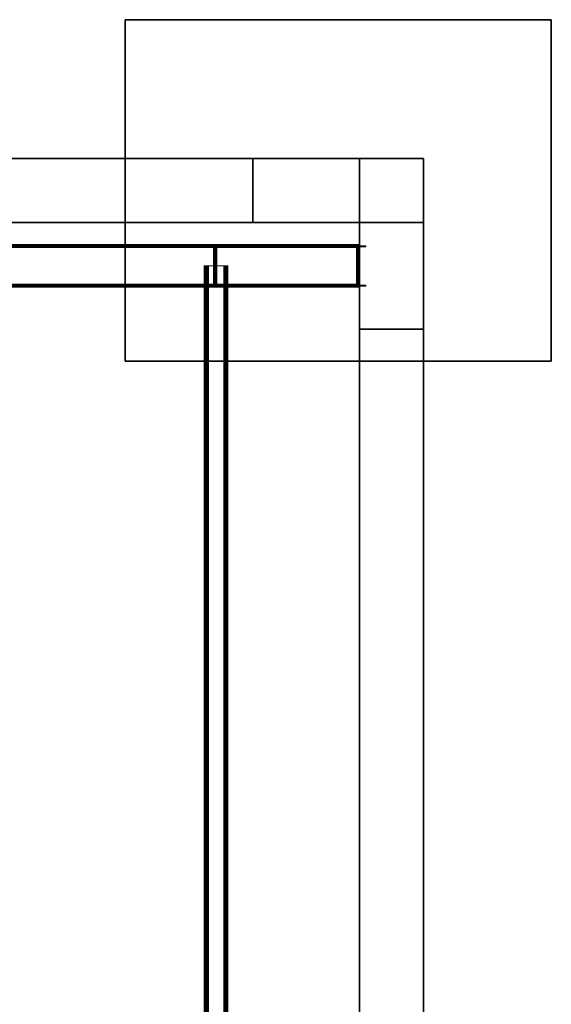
# Model space of a CAD drawing. Extents: x -0.3 to 41.3, y 0 to 17.8.
# Tile 625 of 625: x 40 to 41.3, y 15.4 to 17.7. Entities that reach past the tile are written whole.
import ezdxf

# ---------------------------------------------------------------- set-up
doc = ezdxf.new("R2010")
doc.units = 0
doc.header["$MEASUREMENT"] = 0
for name, color, linetype in [('P2', 7, 'Continuous'), ('S2', 7, 'Continuous'), ('V101', 7, 'Continuous'), ('V139', 7, 'Continuous'), ('V202', 7, 'Continuous'), ('V242', 7, 'Continuous'), ('V301', 7, 'Continuous'), ('V313', 7, 'Continuous')]:
    doc.layers.add(name, color=color, linetype=linetype)
doc.layers.add('PILAR_METALICO', color=22, linetype='Continuous', lineweight=0)
doc.layers.add('VIGA_METALICA', color=106, linetype='Continuous', lineweight=0)

msp = doc.modelspace()

# ---------------------------------------------------------------- linework, layer by layer
at = {"layer": 'P2', "color": 12, "true_color": 0xbd0000}
for points, invisible_edges in [([(40.58178, 17.23691, 195.60001), (40.98178, 17.23691, 195.60001), (40.98178, 17.38691, 195.60001)], 12), ([(40.58178, 17.23691, 195.60001), (40.98178, 17.23691, 195.60001), (40.98178, 17.38691, 195.60001)], 12), ([(40.58178, 17.23691, 195.60001), (40.98178, 17.38691, 195.60001), (40.58178, 17.38691, 195.60001)], 9), ([(40.58178, 17.23691, 195.60001), (40.98178, 17.38691, 195.60001), (40.58178, 17.38691, 195.60001)], 9), ([(40.58178, 17.23691, 196.60001), (40.98178, 17.23691, 196.60001), (40.98178, 17.38691, 196.60001)], 12), ([(40.58178, 17.23691, 195.60001), (40.98178, 17.23691, 195.60001), (40.98178, 17.38691, 195.60001)], 12), ([(40.58178, 17.23691, 196.60001), (40.98178, 17.38691, 196.60001), (40.58178, 17.38691, 196.60001)], 9), ([(40.58178, 17.23691, 195.60001), (40.98178, 17.38691, 195.60001), (40.58178, 17.38691, 195.60001)], 9), ([(40.58178, 17.23691, 199.55), (40.98178, 17.23691, 199.55), (40.98178, 17.38691, 199.55)], 12), ([(40.58178, 17.23691, 196.6), (40.98178, 17.23691, 196.6), (40.98178, 17.38691, 196.6)], 12), ([(40.58178, 17.23691, 199.55), (40.98178, 17.38691, 199.55), (40.58178, 17.38691, 199.55)], 9), ([(40.58178, 17.23691, 196.6), (40.98178, 17.38691, 196.6), (40.58178, 17.38691, 196.6)], 9), ([(40.83178, 16.98691, 200.60001), (40.98178, 16.98691, 200.60001), (40.98178, 17.38691, 200.60001)], 12), ([(40.83178, 16.98691, 199.55001), (40.98178, 16.98691, 199.55001), (40.98178, 17.38691, 199.55001)], 12), ([(40.83178, 16.98691, 200.60001), (40.98178, 17.38691, 200.60001), (40.83178, 17.38691, 200.60001)], 9), ([(40.83178, 16.98691, 199.55001), (40.98178, 17.38691, 199.55001), (40.83178, 17.38691, 199.55001)], 9)]:
    msp.add_3dface(points, dxfattribs=dict(at, invisible_edges=invisible_edges))
for points in [[(40.98178, 17.38691, 195.60001), (40.58178, 17.38691, 195.60001), (40.58178, 17.38691, 195.60001), (40.98178, 17.38691, 195.60001)], [(40.58178, 17.38691, 195.60001), (40.58178, 17.23691, 195.60001), (40.58178, 17.23691, 195.60001), (40.58178, 17.38691, 195.60001)], [(40.98178, 17.38691, 196.60001), (40.58178, 17.38691, 196.60001), (40.58178, 17.38691, 195.60001), (40.98178, 17.38691, 195.60001)], [(40.58178, 17.38691, 196.60001), (40.58178, 17.23691, 196.60001), (40.58178, 17.23691, 195.60001), (40.58178, 17.38691, 195.60001)], [(40.98178, 17.38691, 199.55), (40.58178, 17.38691, 199.55), (40.58178, 17.38691, 196.6), (40.98178, 17.38691, 196.6)], [(40.58178, 17.38691, 199.55), (40.58178, 17.23691, 199.55), (40.58178, 17.23691, 196.6), (40.58178, 17.38691, 196.6)], [(40.98178, 17.38691, 200.60001), (40.83178, 17.38691, 200.60001), (40.83178, 17.38691, 199.55001), (40.98178, 17.38691, 199.55001)], [(40.83178, 17.38691, 200.60001), (40.83178, 16.98691, 200.60001), (40.83178, 16.98691, 199.55001), (40.83178, 17.38691, 199.55001)], [(40.98178, 17.23691, 195.60001), (40.98178, 17.38691, 195.60001), (40.98178, 17.38691, 195.60001), (40.98178, 17.23691, 195.60001)], [(40.98178, 17.23691, 196.60001), (40.98178, 17.38691, 196.60001), (40.98178, 17.38691, 195.60001), (40.98178, 17.23691, 195.60001)], [(40.98178, 17.23691, 199.55), (40.98178, 17.38691, 199.55), (40.98178, 17.38691, 196.6), (40.98178, 17.23691, 196.6)], [(40.98178, 16.98691, 200.60001), (40.98178, 17.38691, 200.60001), (40.98178, 17.38691, 199.55001), (40.98178, 16.98691, 199.55001)], [(40.58178, 17.23691, 195.60001), (40.98178, 17.23691, 195.60001), (40.98178, 17.23691, 195.60001), (40.58178, 17.23691, 195.60001)], [(40.58178, 17.23691, 196.60001), (40.98178, 17.23691, 196.60001), (40.98178, 17.23691, 195.60001), (40.58178, 17.23691, 195.60001)], [(40.58178, 17.23691, 199.55), (40.98178, 17.23691, 199.55), (40.98178, 17.23691, 196.6), (40.58178, 17.23691, 196.6)], [(40.83178, 16.98691, 200.60001), (40.98178, 16.98691, 200.60001), (40.98178, 16.98691, 199.55001), (40.83178, 16.98691, 199.55001)]]:
    msp.add_3dface(points, dxfattribs=at)
at = {"layer": 'S2', "color": 253, "true_color": 0xca95bd}
for points, invisible_edges in [([(40.28178, 16.91191, 195.60001), (41.28178, 16.91191, 195.60001), (41.28178, 17.71191, 195.60001)], 12), ([(40.28178, 16.91191, 195.10001), (41.28178, 16.91191, 195.10001), (41.28178, 17.71191, 195.10001)], 12), ([(40.28178, 16.91191, 195.60001), (41.28178, 17.71191, 195.60001), (40.28178, 17.71191, 195.60001)], 9), ([(40.28178, 16.91191, 195.10001), (41.28178, 17.71191, 195.10001), (40.28178, 17.71191, 195.10001)], 9)]:
    msp.add_3dface(points, dxfattribs=dict(at, invisible_edges=invisible_edges))
for points in [[(41.28178, 17.71191, 195.60001), (40.28178, 17.71191, 195.60001), (40.28178, 17.71191, 195.10001), (41.28178, 17.71191, 195.10001)], [(40.28178, 17.71191, 195.60001), (40.28178, 16.91191, 195.60001), (40.28178, 16.91191, 195.10001), (40.28178, 17.71191, 195.10001)], [(41.28178, 16.91191, 195.60001), (41.28178, 17.71191, 195.60001), (41.28178, 17.71191, 195.10001), (41.28178, 16.91191, 195.10001)], [(40.28178, 16.91191, 195.60001), (41.28178, 16.91191, 195.60001), (41.28178, 16.91191, 195.10001), (40.28178, 16.91191, 195.10001)]]:
    msp.add_3dface(points, dxfattribs=at)
at = {"layer": 'V101', "color": 252, "true_color": 0x838383}
for points, invisible_edges in [([(40.58178, 17.38691, 196.60001), (34.58045, 17.38691, 196.60001), (34.58045, 17.23691, 196.60001)], 12), ([(40.58178, 17.38691, 196.00001), (34.58045, 17.38691, 196.00001), (34.58045, 17.23691, 196.00001)], 12), ([(40.58178, 17.38691, 196.60001), (34.58045, 17.23691, 196.60001), (40.58178, 17.23691, 196.60001)], 9), ([(40.58178, 17.38691, 196.00001), (34.58045, 17.23691, 196.00001), (40.58178, 17.23691, 196.00001)], 9)]:
    msp.add_3dface(points, dxfattribs=dict(at, invisible_edges=invisible_edges))
for points in [[(40.58178, 17.38691, 196.60001), (34.58045, 17.38691, 196.60001), (34.58045, 17.38691, 196.00001), (40.58178, 17.38691, 196.00001)], [(40.58178, 17.23691, 196.60001), (40.58178, 17.38691, 196.60001), (40.58178, 17.38691, 196.00001), (40.58178, 17.23691, 196.00001)], [(34.58045, 17.23691, 196.60001), (40.58178, 17.23691, 196.60001), (40.58178, 17.23691, 196.00001), (34.58045, 17.23691, 196.00001)]]:
    msp.add_3dface(points, dxfattribs=at)
at = {"layer": 'V139', "color": 252, "true_color": 0x838383}
for points, invisible_edges in [([(40.98178, 17.23691, 196.60001), (40.83178, 17.23691, 196.60001), (40.83178, 14.18981, 196.60001)], 12), ([(40.98178, 17.23691, 196.00001), (40.83178, 17.23691, 196.00001), (40.83178, 14.18981, 196.00001)], 12), ([(40.98178, 17.23691, 196.60001), (40.83178, 14.18981, 196.60001), (40.98178, 14.18981, 196.60001)], 9), ([(40.98178, 17.23691, 196.00001), (40.83178, 14.18981, 196.00001), (40.98178, 14.18981, 196.00001)], 9)]:
    msp.add_3dface(points, dxfattribs=dict(at, invisible_edges=invisible_edges))
for points in [[(40.98178, 17.23691, 196.60001), (40.83178, 17.23691, 196.60001), (40.83178, 17.23691, 196.00001), (40.98178, 17.23691, 196.00001)], [(40.83178, 17.23691, 196.60001), (40.83178, 14.18981, 196.60001), (40.83178, 14.18981, 196.00001), (40.83178, 17.23691, 196.00001)], [(40.98178, 14.18981, 196.60001), (40.98178, 17.23691, 196.60001), (40.98178, 17.23691, 196.00001), (40.98178, 14.18981, 196.00001)]]:
    msp.add_3dface(points, dxfattribs=at)
at = {"layer": 'V202', "color": 252, "true_color": 0x838383}
for points, invisible_edges in [([(40.58178, 17.38691, 199.55), (34.58045, 17.38691, 199.55), (34.58045, 17.23691, 199.55)], 12), ([(40.58178, 17.38691, 198.95), (34.58045, 17.38691, 198.95), (34.58045, 17.23691, 198.95)], 12), ([(40.58178, 17.38691, 199.55), (34.58045, 17.23691, 199.55), (40.58178, 17.23691, 199.55)], 9), ([(40.58178, 17.38691, 198.95), (34.58045, 17.23691, 198.95), (40.58178, 17.23691, 198.95)], 9)]:
    msp.add_3dface(points, dxfattribs=dict(at, invisible_edges=invisible_edges))
for points in [[(40.58178, 17.38691, 199.55), (34.58045, 17.38691, 199.55), (34.58045, 17.38691, 198.95), (40.58178, 17.38691, 198.95)], [(40.58178, 17.23691, 199.55), (40.58178, 17.38691, 199.55), (40.58178, 17.38691, 198.95), (40.58178, 17.23691, 198.95)], [(34.58045, 17.23691, 199.55), (40.58178, 17.23691, 199.55), (40.58178, 17.23691, 198.95), (34.58045, 17.23691, 198.95)]]:
    msp.add_3dface(points, dxfattribs=at)
at = {"layer": 'V242', "color": 252, "true_color": 0x838383}
for points, invisible_edges in [([(40.98178, 17.23691, 199.55), (40.83178, 17.23691, 199.55), (40.83178, 14.18981, 199.55)], 12), ([(40.98178, 17.23691, 198.95), (40.83178, 17.23691, 198.95), (40.83178, 14.18981, 198.95)], 12), ([(40.98178, 17.23691, 199.55), (40.83178, 14.18981, 199.55), (40.98178, 14.18981, 199.55)], 9), ([(40.98178, 17.23691, 198.95), (40.83178, 14.18981, 198.95), (40.98178, 14.18981, 198.95)], 9)]:
    msp.add_3dface(points, dxfattribs=dict(at, invisible_edges=invisible_edges))
for points in [[(40.98178, 17.23691, 199.55), (40.83178, 17.23691, 199.55), (40.83178, 17.23691, 198.95), (40.98178, 17.23691, 198.95)], [(40.83178, 17.23691, 199.55), (40.83178, 14.18981, 199.55), (40.83178, 14.18981, 198.95), (40.83178, 17.23691, 198.95)], [(40.98178, 14.18981, 199.55), (40.98178, 17.23691, 199.55), (40.98178, 17.23691, 198.95), (40.98178, 14.18981, 198.95)]]:
    msp.add_3dface(points, dxfattribs=at)
at = {"layer": 'V301', "color": 252, "true_color": 0x838383}
for points, invisible_edges in [([(40.83178, 17.38691, 200.60001), (34.33045, 17.38691, 200.60001), (34.33045, 17.23691, 200.60001)], 12), ([(40.83178, 17.38691, 200.30001), (34.33045, 17.38691, 200.30001), (34.33045, 17.23691, 200.30001)], 12), ([(40.83178, 17.38691, 200.60001), (34.33045, 17.23691, 200.60001), (40.83178, 17.23691, 200.60001)], 9), ([(40.83178, 17.38691, 200.30001), (34.33045, 17.23691, 200.30001), (40.83178, 17.23691, 200.30001)], 9)]:
    msp.add_3dface(points, dxfattribs=dict(at, invisible_edges=invisible_edges))
for points in [[(40.83178, 17.38691, 200.60001), (34.33045, 17.38691, 200.60001), (34.33045, 17.38691, 200.30001), (40.83178, 17.38691, 200.30001)], [(40.83178, 17.23691, 200.60001), (40.83178, 17.38691, 200.60001), (40.83178, 17.38691, 200.30001), (40.83178, 17.23691, 200.30001)], [(34.33045, 17.23691, 200.60001), (40.83178, 17.23691, 200.60001), (40.83178, 17.23691, 200.30001), (34.33045, 17.23691, 200.30001)]]:
    msp.add_3dface(points, dxfattribs=at)
at = {"layer": 'V313', "color": 252, "true_color": 0x838383}
for points, invisible_edges in [([(40.98178, 16.98691, 200.60001), (40.83178, 16.98691, 200.60001), (40.83178, 14.31481, 200.60001)], 12), ([(40.98178, 16.98691, 200.30001), (40.83178, 16.98691, 200.30001), (40.83178, 14.31481, 200.30001)], 12), ([(40.98178, 16.98691, 200.60001), (40.83178, 14.31481, 200.60001), (40.98178, 14.31481, 200.60001)], 9), ([(40.98178, 16.98691, 200.30001), (40.83178, 14.31481, 200.30001), (40.98178, 14.31481, 200.30001)], 9)]:
    msp.add_3dface(points, dxfattribs=dict(at, invisible_edges=invisible_edges))
for points in [[(40.98178, 16.98691, 200.60001), (40.83178, 16.98691, 200.60001), (40.83178, 16.98691, 200.30001), (40.98178, 16.98691, 200.30001)], [(40.83178, 16.98691, 200.60001), (40.83178, 14.31481, 200.60001), (40.83178, 14.31481, 200.30001), (40.83178, 16.98691, 200.30001)], [(40.98178, 14.31481, 200.60001), (40.98178, 16.98691, 200.60001), (40.98178, 16.98691, 200.30001), (40.98178, 14.31481, 200.30001)]]:
    msp.add_3dface(points, dxfattribs=at)

# ---------------------------------------------------------------- meshes
at = {"layer": 'PILAR_METALICO'}
mesh = msp.add_polyface(dxfattribs=at)
corners = [(40.48926, 17.09181, 199.54735), (40.48926, 17.09181, 199.76691), (40.48926, 17.17781, 199.54735), (40.48926, 17.17781, 199.76691), (40.48956, 17.09028, 199.54735), (40.48956, 17.09028, 199.76691), (40.48956, 17.17934, 199.54735), (40.48956, 17.17934, 199.76691), (40.49043, 17.08898, 199.54735), (40.49043, 17.08898, 199.76691), (40.49043, 17.18064, 199.54735), (40.49043, 17.18064, 199.76691), (40.49126, 17.09181, 199.54735), (40.49126, 17.09181, 199.76691), (40.49126, 17.17781, 199.54735), (40.49126, 17.17781, 199.76691), (40.49141, 17.09104, 199.54735), (40.49141, 17.09104, 199.76691), (40.49141, 17.17858, 199.54735), (40.49141, 17.17858, 199.76691), (40.49173, 17.08811, 199.54735), (40.49173, 17.08811, 199.76691), (40.49173, 17.18151, 199.54735), (40.49173, 17.18151, 199.76691), (40.49185, 17.0904, 199.54735), (40.49185, 17.0904, 199.76691), (40.49185, 17.17922, 199.54735), (40.49185, 17.17922, 199.76691), (40.49249, 17.08996, 199.54735), (40.49249, 17.08996, 199.76691), (40.49249, 17.17966, 199.54735), (40.49249, 17.17966, 199.76691), (40.49326, 17.08781, 199.54735), (40.49326, 17.08781, 199.76691), (40.49326, 17.08981, 199.54735), (40.49326, 17.08981, 199.76691), (40.49326, 17.17981, 199.54735), (40.49326, 17.17981, 199.76691), (40.49326, 17.18181, 199.54735), (40.49326, 17.18181, 199.76691), (40.52926, 17.08781, 199.54735), (40.52926, 17.08781, 199.76691), (40.52926, 17.08981, 199.54735), (40.52926, 17.08981, 199.76691), (40.52926, 17.17981, 199.54735), (40.52926, 17.17981, 199.76691), (40.52926, 17.18181, 199.54735), (40.52926, 17.18181, 199.76691)]
mesh.append_faces([[corners[k] for k in face] for face in [(34, 28, 29, 35), (28, 24, 25, 29), (24, 16, 17, 25), (16, 12, 13, 17), (12, 14, 15, 13), (14, 18, 19, 15), (18, 26, 27, 19), (26, 30, 31, 27), (30, 36, 37, 31), (36, 44, 45, 37), (44, 46, 47, 45), (46, 38, 39, 47), (38, 22, 23, 39), (22, 10, 11, 23), (10, 6, 7, 11), (6, 2, 3, 7), (2, 0, 1, 3), (0, 4, 5, 1), (4, 8, 9, 5), (8, 20, 21, 9), (20, 32, 33, 21), (32, 40, 41, 33), (40, 42, 43, 41), (42, 34, 35, 43)]])
mesh.append_faces([[corners[k] for k in face] for face in [(6, 0, 2), (36, 46, 44), (32, 42, 40), (5, 3, 1), (35, 41, 43), (39, 45, 47)]], dxfattribs={"vtx0": -1})
mesh.append_faces([[corners[k] for k in face] for face in [(0, 6, 4), (4, 10, 8), (14, 22, 18), (18, 22, 26), (26, 38, 30), (30, 38, 36), (8, 12, 20), (12, 8, 14), (20, 24, 32), (3, 5, 7), (7, 9, 11), (13, 21, 17), (17, 21, 25), (25, 33, 29), (29, 33, 35), (11, 15, 23), (15, 11, 13), (23, 27, 39)]], dxfattribs={"vtx0": -1, "vtx1": -1})
mesh.append_faces([[corners[k] for k in face] for face in [(8, 10, 14), (11, 9, 13)]], dxfattribs={"vtx0": -1, "vtx1": -1, "vtx2": -1})
mesh.append_faces([[corners[k] for k in face] for face in [(4, 6, 10), (14, 10, 22), (26, 22, 38), (36, 38, 46), (20, 12, 16), (20, 16, 24), (32, 24, 28), (32, 28, 34), (32, 34, 42), (7, 5, 9), (13, 9, 21), (25, 21, 33), (35, 33, 41), (23, 15, 19), (23, 19, 27), (39, 27, 31), (39, 31, 37), (39, 37, 45)]], dxfattribs={"vtx0": -1, "vtx2": -1})
mesh = msp.add_polyface(dxfattribs=at)
corners = [(40.79045, 17.08781, 199.54735), (40.79045, 17.08781, 199.74735), (40.79045, 17.08981, 199.54735), (40.79045, 17.08981, 199.74735), (40.79045, 17.17981, 199.54735), (40.79045, 17.17981, 199.74735), (40.79045, 17.18181, 199.54735), (40.79045, 17.18181, 199.74735), (40.82645, 17.08781, 199.54735), (40.82645, 17.08781, 199.74735), (40.82645, 17.08981, 199.54735), (40.82645, 17.08981, 199.74735), (40.82645, 17.17981, 199.54735), (40.82645, 17.17981, 199.74735), (40.82645, 17.18181, 199.54735), (40.82645, 17.18181, 199.74735), (40.82722, 17.08996, 199.54735), (40.82722, 17.08996, 199.74735), (40.82722, 17.17966, 199.54735), (40.82722, 17.17966, 199.74735), (40.82786, 17.0904, 199.54735), (40.82786, 17.0904, 199.74735), (40.82786, 17.17922, 199.54735), (40.82786, 17.17922, 199.74735), (40.82798, 17.08811, 199.54735), (40.82798, 17.08811, 199.74735), (40.82798, 17.18151, 199.54735), (40.82798, 17.18151, 199.74735), (40.8283, 17.09104, 199.54735), (40.8283, 17.09104, 199.74735), (40.8283, 17.17858, 199.54735), (40.8283, 17.17858, 199.74735), (40.82845, 17.09181, 199.54735), (40.82845, 17.09181, 199.74735), (40.82845, 17.17781, 199.54735), (40.82845, 17.17781, 199.74735), (40.82928, 17.08898, 199.54735), (40.82928, 17.08898, 199.74735), (40.82928, 17.18064, 199.54735), (40.82928, 17.18064, 199.74735), (40.83015, 17.09028, 199.54735), (40.83015, 17.09028, 199.74735), (40.83015, 17.17934, 199.54735), (40.83015, 17.17934, 199.74735), (40.83045, 17.09181, 199.54735), (40.83045, 17.09181, 199.74735), (40.83045, 17.17781, 199.54735), (40.83045, 17.17781, 199.74735)]
mesh.append_faces([[corners[k] for k in face] for face in [(12, 18, 19, 13), (18, 22, 23, 19), (22, 30, 31, 23), (30, 34, 35, 31), (34, 32, 33, 35), (32, 28, 29, 33), (28, 20, 21, 29), (20, 16, 17, 21), (16, 10, 11, 17), (10, 2, 3, 11), (2, 0, 1, 3), (0, 8, 9, 1), (8, 24, 25, 9), (24, 36, 37, 25), (36, 40, 41, 37), (40, 44, 45, 41), (44, 46, 47, 45), (46, 42, 43, 47), (42, 38, 39, 43), (38, 26, 27, 39), (26, 14, 15, 27), (14, 6, 7, 15), (6, 4, 5, 7), (4, 12, 13, 5)]])
mesh.append_faces([[corners[k] for k in face] for face in [(14, 4, 6), (10, 0, 2), (40, 46, 44), (9, 3, 1), (13, 7, 5), (43, 45, 47)]], dxfattribs={"vtx0": -1})
mesh.append_faces([[corners[k] for k in face] for face in [(4, 14, 12), (12, 26, 18), (18, 26, 22), (22, 26, 30), (30, 38, 34), (34, 38, 32), (0, 10, 8), (8, 16, 24), (24, 28, 36), (36, 42, 40), (3, 9, 11), (11, 25, 17), (17, 25, 21), (21, 25, 29), (29, 37, 33), (33, 37, 35), (7, 13, 15), (15, 19, 27), (27, 31, 39), (39, 41, 43)]], dxfattribs={"vtx0": -1, "vtx1": -1})
mesh.append_faces([[corners[k] for k in face] for face in [(36, 32, 38), (39, 35, 37)]], dxfattribs={"vtx0": -1, "vtx1": -1, "vtx2": -1})
mesh.append_faces([[corners[k] for k in face] for face in [(12, 14, 26), (30, 26, 38), (8, 10, 16), (24, 16, 20), (24, 20, 28), (36, 28, 32), (36, 38, 42), (40, 42, 46), (11, 9, 25), (29, 25, 37), (15, 13, 19), (27, 19, 23), (27, 23, 31), (39, 31, 35), (39, 37, 41), (43, 41, 45)]], dxfattribs={"vtx0": -1, "vtx2": -1})
at = {"layer": 'VIGA_METALICA'}
mesh = msp.add_polyface(dxfattribs=at)
corners = [(34.32746, 17.08481, 200.08744), (34.32746, 17.08747, 200.08744), (34.32746, 17.18215, 200.08744), (34.32746, 17.18481, 200.08744), (34.33013, 17.08481, 200.13204), (34.33013, 17.08747, 200.13204), (34.33013, 17.18215, 200.13204), (34.33013, 17.18481, 200.13204), (34.33019, 17.08767, 200.13306), (34.33019, 17.18195, 200.13306), (34.33024, 17.08825, 200.13392), (34.33024, 17.18137, 200.13392), (34.33025, 17.08521, 200.13407), (34.33025, 17.18441, 200.13407), (34.33028, 17.08911, 200.13449), (34.33028, 17.18051, 200.13449), (34.33029, 17.09013, 200.13469), (34.33029, 17.17949, 200.13469), (34.33036, 17.08637, 200.13579), (34.33036, 17.18325, 200.13579), (34.33043, 17.08809, 200.13695), (34.33043, 17.18153, 200.13695), (34.33045, 17.09013, 200.13735), (34.33045, 17.17949, 200.13735), (40.82746, 17.08481, 199.69744), (40.82746, 17.08747, 199.69744), (40.82746, 17.18215, 199.69744), (40.82746, 17.18481, 199.69744), (40.83013, 17.08481, 199.74204), (40.83013, 17.08747, 199.74204), (40.83013, 17.18215, 199.74204), (40.83013, 17.18481, 199.74204), (40.83019, 17.08767, 199.74306), (40.83019, 17.18195, 199.74306), (40.83024, 17.08825, 199.74392), (40.83024, 17.18137, 199.74392), (40.83025, 17.08521, 199.74407), (40.83025, 17.18441, 199.74407), (40.83028, 17.08911, 199.74449), (40.83028, 17.18051, 199.74449), (40.83029, 17.09013, 199.74469), (40.83029, 17.17949, 199.74469), (40.83036, 17.08637, 199.74579), (40.83036, 17.18325, 199.74579), (40.83043, 17.08809, 199.74695), (40.83043, 17.18153, 199.74695), (40.83045, 17.09013, 199.74735), (40.83045, 17.17949, 199.74735)]
mesh.append_faces([[corners[k] for k in face] for face in [(30, 33, 9, 6), (33, 35, 11, 9), (35, 39, 15, 11), (39, 41, 17, 15), (41, 40, 16, 17), (40, 38, 14, 16), (38, 34, 10, 14), (34, 32, 8, 10), (32, 29, 5, 8), (29, 25, 1, 5), (25, 24, 0, 1), (24, 28, 4, 0), (28, 36, 12, 4), (36, 42, 18, 12), (42, 44, 20, 18), (44, 46, 22, 20), (46, 47, 23, 22), (47, 45, 21, 23), (45, 43, 19, 21), (43, 37, 13, 19), (37, 31, 7, 13), (31, 27, 3, 7), (27, 26, 2, 3), (26, 30, 6, 2)]])
mesh.append_faces([[corners[k] for k in face] for face in [(27, 30, 26), (37, 27, 31), (25, 28, 24), (3, 13, 7), (12, 0, 4)]], dxfattribs={"vtx0": -1})
mesh.append_faces([[corners[k] for k in face] for face in [(43, 27, 37), (28, 25, 36), (36, 25, 42), (42, 29, 44), (44, 34, 46), (46, 41, 47), (47, 39, 45), (45, 33, 43), (20, 5, 18), (5, 20, 8), (8, 20, 10), (10, 22, 14), (14, 22, 16), (16, 23, 17), (17, 21, 15), (15, 21, 11), (11, 21, 9), (9, 19, 6), (6, 19, 2), (2, 19, 3), (0, 12, 1), (1, 18, 5)]], dxfattribs={"vtx0": -1, "vtx1": -1})
mesh.append_faces([[corners[k] for k in face] for face in [(30, 27, 43)]], dxfattribs={"vtx0": -1, "vtx1": -1, "vtx2": -1})
mesh.append_faces([[corners[k] for k in face] for face in [(42, 25, 29), (44, 29, 32), (44, 32, 34), (46, 34, 38), (46, 38, 40), (46, 40, 41), (47, 41, 39), (45, 39, 35), (45, 35, 33), (43, 33, 30), (10, 20, 22), (16, 22, 23), (17, 23, 21), (9, 21, 19), (3, 19, 13), (1, 12, 18)]], dxfattribs={"vtx0": -1, "vtx2": -1})
mesh = msp.add_polyface(dxfattribs=at)
corners = [(34.33045, 17.08481, 199.55267), (34.33045, 17.08481, 199.59735), (34.33045, 17.08521, 199.55063), (34.33045, 17.08637, 199.54891), (34.33045, 17.08747, 199.55267), (34.33045, 17.08747, 199.59735), (34.33045, 17.08767, 199.55165), (34.33045, 17.08809, 199.54775), (34.33045, 17.08825, 199.55079), (34.33045, 17.08911, 199.55021), (34.33045, 17.09013, 199.54735), (34.33045, 17.09013, 199.55001), (34.33045, 17.17949, 199.54735), (34.33045, 17.17949, 199.55001), (34.33045, 17.18051, 199.55021), (34.33045, 17.18137, 199.55079), (34.33045, 17.18153, 199.54775), (34.33045, 17.18195, 199.55165), (34.33045, 17.18215, 199.55267), (34.33045, 17.18215, 199.59735), (34.33045, 17.18325, 199.54891), (34.33045, 17.18441, 199.55063), (34.33045, 17.18481, 199.55267), (34.33045, 17.18481, 199.59735), (40.83045, 17.08481, 199.55267), (40.83045, 17.08481, 199.59735), (40.83045, 17.08521, 199.55063), (40.83045, 17.08637, 199.54891), (40.83045, 17.08747, 199.55267), (40.83045, 17.08747, 199.59735), (40.83045, 17.08767, 199.55165), (40.83045, 17.08809, 199.54775), (40.83045, 17.08825, 199.55079), (40.83045, 17.08911, 199.55021), (40.83045, 17.09013, 199.54735), (40.83045, 17.09013, 199.55001), (40.83045, 17.17949, 199.54735), (40.83045, 17.17949, 199.55001), (40.83045, 17.18051, 199.55021), (40.83045, 17.18137, 199.55079), (40.83045, 17.18153, 199.54775), (40.83045, 17.18195, 199.55165), (40.83045, 17.18215, 199.55267), (40.83045, 17.18215, 199.59735), (40.83045, 17.18325, 199.54891), (40.83045, 17.18441, 199.55063), (40.83045, 17.18481, 199.55267), (40.83045, 17.18481, 199.59735)]
mesh.append_faces([[corners[k] for k in face] for face in [(18, 17, 41, 42), (17, 15, 39, 41), (15, 14, 38, 39), (14, 13, 37, 38), (13, 11, 35, 37), (11, 9, 33, 35), (9, 8, 32, 33), (8, 6, 30, 32), (6, 4, 28, 30), (4, 5, 29, 28), (5, 1, 25, 29), (1, 0, 24, 25), (0, 2, 26, 24), (2, 3, 27, 26), (3, 7, 31, 27), (7, 10, 34, 31), (10, 12, 36, 34), (12, 16, 40, 36), (16, 20, 44, 40), (20, 21, 45, 44), (21, 22, 46, 45), (22, 23, 47, 46), (23, 19, 43, 47), (19, 18, 42, 43)]])
mesh.append_faces([[corners[k] for k in face] for face in [(23, 18, 19), (21, 23, 22), (5, 0, 1), (47, 45, 46), (26, 25, 24)]], dxfattribs={"vtx0": -1})
mesh.append_faces([[corners[k] for k in face] for face in [(20, 23, 21), (0, 5, 2), (2, 5, 3), (3, 4, 7), (7, 8, 10), (10, 13, 12), (12, 14, 16), (16, 17, 20), (31, 28, 27), (28, 31, 30), (30, 31, 32), (32, 34, 33), (33, 34, 35), (35, 36, 37), (37, 40, 38), (38, 40, 39), (39, 40, 41), (41, 44, 42), (42, 44, 43), (43, 44, 47), (25, 26, 29), (29, 27, 28)]], dxfattribs={"vtx0": -1, "vtx1": -1})
mesh.append_faces([[corners[k] for k in face] for face in [(18, 23, 20)]], dxfattribs={"vtx0": -1, "vtx1": -1, "vtx2": -1})
mesh.append_faces([[corners[k] for k in face] for face in [(3, 5, 4), (7, 4, 6), (7, 6, 8), (10, 8, 9), (10, 9, 11), (10, 11, 13), (12, 13, 14), (16, 14, 15), (16, 15, 17), (20, 17, 18), (32, 31, 34), (35, 34, 36), (37, 36, 40), (41, 40, 44), (47, 44, 45), (29, 26, 27)]], dxfattribs={"vtx0": -1, "vtx2": -1})
mesh = msp.add_polyface(dxfattribs=at)
corners = [(39.46854, 17.09181, 199.81917), (39.46854, 17.17781, 199.81917), (39.46862, 17.09028, 199.81946), (39.46862, 17.17934, 199.81946), (39.46885, 17.08898, 199.8203), (39.46885, 17.18064, 199.8203), (39.46907, 17.09181, 199.8211), (39.46907, 17.17781, 199.8211), (39.46911, 17.09104, 199.82124), (39.46911, 17.17858, 199.82124), (39.46919, 17.08811, 199.82155), (39.46919, 17.18151, 199.82155), (39.46922, 17.0904, 199.82166), (39.46922, 17.17922, 199.82166), (39.46939, 17.08996, 199.82229), (39.46939, 17.17966, 199.82229), (39.46959, 17.08781, 199.82302), (39.46959, 17.08981, 199.82302), (39.46959, 17.17981, 199.82302), (39.46959, 17.18181, 199.82302), (39.4791, 17.08781, 199.85775), (39.4791, 17.08981, 199.85775), (39.4791, 17.17981, 199.85775), (39.4791, 17.18181, 199.85775), (40.49669, 17.09181, 199.53761), (40.49669, 17.17781, 199.53761), (40.49677, 17.09028, 199.53791), (40.49677, 17.17934, 199.53791), (40.497, 17.08898, 199.53874), (40.497, 17.18064, 199.53874), (40.49722, 17.09181, 199.53954), (40.49722, 17.17781, 199.53954), (40.49726, 17.09104, 199.53969), (40.49726, 17.17858, 199.53969), (40.49734, 17.08811, 199.53999), (40.49734, 17.18151, 199.53999), (40.49737, 17.0904, 199.54011), (40.49737, 17.17922, 199.54011), (40.49754, 17.08996, 199.54073), (40.49754, 17.17966, 199.54073), (40.49775, 17.08781, 199.54147), (40.49775, 17.08981, 199.54147), (40.49775, 17.17981, 199.54147), (40.49775, 17.18181, 199.54147), (40.50725, 17.08781, 199.57619), (40.50725, 17.08981, 199.57619), (40.50725, 17.17981, 199.57619), (40.50725, 17.18181, 199.57619)]
mesh.append_faces([[corners[k] for k in face] for face in [(41, 38, 14, 17), (38, 36, 12, 14), (36, 32, 8, 12), (32, 30, 6, 8), (30, 31, 7, 6), (31, 33, 9, 7), (33, 37, 13, 9), (37, 39, 15, 13), (39, 42, 18, 15), (42, 46, 22, 18), (46, 47, 23, 22), (47, 43, 19, 23), (43, 35, 11, 19), (35, 29, 5, 11), (29, 27, 3, 5), (27, 25, 1, 3), (25, 24, 0, 1), (24, 26, 2, 0), (26, 28, 4, 2), (28, 34, 10, 4), (34, 40, 16, 10), (40, 44, 20, 16), (44, 45, 21, 20), (45, 41, 17, 21)]])
mesh.append_faces([[corners[k] for k in face] for face in [(47, 35, 43), (34, 44, 40), (23, 18, 22), (11, 23, 19), (21, 16, 20)]], dxfattribs={"vtx0": -1})
mesh.append_faces([[corners[k] for k in face] for face in [(26, 41, 28), (41, 26, 38), (38, 26, 36), (36, 24, 32), (32, 24, 30), (30, 25, 31), (31, 27, 33), (33, 27, 37), (37, 27, 39), (39, 29, 42), (42, 29, 46), (46, 29, 47), (44, 34, 45), (45, 28, 41), (5, 23, 11), (16, 21, 10), (10, 21, 4), (4, 17, 2), (2, 12, 0), (0, 7, 1), (1, 9, 3), (3, 15, 5)]], dxfattribs={"vtx0": -1, "vtx1": -1})
mesh.append_faces([[corners[k] for k in face] for face in [(18, 23, 5)]], dxfattribs={"vtx0": -1, "vtx1": -1, "vtx2": -1})
mesh.append_faces([[corners[k] for k in face] for face in [(36, 26, 24), (30, 24, 25), (31, 25, 27), (39, 27, 29), (47, 29, 35), (45, 34, 28), (4, 21, 17), (2, 17, 14), (2, 14, 12), (0, 12, 8), (0, 8, 6), (0, 6, 7), (1, 7, 9), (3, 9, 13), (3, 13, 15), (5, 15, 18)]], dxfattribs={"vtx0": -1, "vtx2": -1})
mesh = msp.add_polyface(dxfattribs=at)
corners = [(40.49378, 17.09181, 199.75849), (40.49378, 17.17781, 199.75849), (40.49394, 17.09028, 199.75875), (40.49394, 17.17934, 199.75875), (40.49442, 17.08898, 199.75947), (40.49442, 17.18064, 199.75947), (40.49488, 17.09181, 199.76016), (40.49488, 17.17781, 199.76016), (40.49497, 17.09104, 199.76029), (40.49497, 17.17858, 199.76029), (40.49514, 17.08811, 199.76055), (40.49514, 17.18151, 199.76055), (40.49521, 17.0904, 199.76065), (40.49521, 17.17922, 199.76065), (40.49556, 17.08996, 199.76119), (40.49556, 17.17966, 199.76119), (40.49599, 17.08781, 199.76183), (40.49599, 17.08981, 199.76183), (40.49599, 17.17981, 199.76183), (40.49599, 17.18181, 199.76183), (40.51588, 17.08781, 199.79183), (40.51588, 17.08981, 199.79183), (40.51588, 17.17981, 199.79183), (40.51588, 17.18181, 199.79183), (40.82487, 17.09181, 199.53894), (40.82487, 17.17781, 199.53894), (40.82504, 17.09028, 199.53919), (40.82504, 17.17934, 199.53919), (40.82552, 17.08898, 199.53991), (40.82552, 17.18064, 199.53991), (40.82598, 17.09181, 199.5406), (40.82598, 17.17781, 199.5406), (40.82606, 17.09104, 199.54073), (40.82606, 17.17858, 199.54073), (40.82623, 17.08811, 199.54099), (40.82623, 17.18151, 199.54099), (40.8263, 17.0904, 199.54109), (40.8263, 17.17922, 199.54109), (40.82666, 17.08996, 199.54163), (40.82666, 17.17966, 199.54163), (40.82708, 17.08781, 199.54227), (40.82708, 17.08981, 199.54227), (40.82708, 17.17981, 199.54227), (40.82708, 17.18181, 199.54227), (40.84698, 17.08781, 199.57227), (40.84698, 17.08981, 199.57227), (40.84698, 17.17981, 199.57227), (40.84698, 17.18181, 199.57227)]
mesh.append_faces([[corners[k] for k in face] for face in [(41, 38, 14, 17), (38, 36, 12, 14), (36, 32, 8, 12), (32, 30, 6, 8), (30, 31, 7, 6), (31, 33, 9, 7), (33, 37, 13, 9), (37, 39, 15, 13), (39, 42, 18, 15), (42, 46, 22, 18), (46, 47, 23, 22), (47, 43, 19, 23), (43, 35, 11, 19), (35, 29, 5, 11), (29, 27, 3, 5), (27, 25, 1, 3), (25, 24, 0, 1), (24, 26, 2, 0), (26, 28, 4, 2), (28, 34, 10, 4), (34, 40, 16, 10), (40, 44, 20, 16), (44, 45, 21, 20), (45, 41, 17, 21)]])
mesh.append_faces([[corners[k] for k in face] for face in [(47, 35, 43), (34, 44, 40), (23, 18, 22), (11, 23, 19), (21, 16, 20)]], dxfattribs={"vtx0": -1})
mesh.append_faces([[corners[k] for k in face] for face in [(26, 41, 28), (41, 26, 38), (38, 26, 36), (36, 24, 32), (32, 24, 30), (30, 25, 31), (31, 27, 33), (33, 27, 37), (37, 27, 39), (39, 29, 42), (42, 29, 46), (46, 29, 47), (44, 34, 45), (45, 28, 41), (5, 23, 11), (16, 21, 10), (10, 21, 4), (4, 17, 2), (2, 12, 0), (0, 7, 1), (1, 9, 3), (3, 15, 5)]], dxfattribs={"vtx0": -1, "vtx1": -1})
mesh.append_faces([[corners[k] for k in face] for face in [(18, 23, 5)]], dxfattribs={"vtx0": -1, "vtx1": -1, "vtx2": -1})
mesh.append_faces([[corners[k] for k in face] for face in [(36, 26, 24), (30, 24, 25), (31, 25, 27), (39, 27, 29), (47, 29, 35), (45, 34, 28), (4, 21, 17), (2, 17, 14), (2, 14, 12), (0, 12, 8), (0, 8, 6), (0, 6, 7), (1, 7, 9), (3, 9, 13), (3, 13, 15), (5, 15, 18)]], dxfattribs={"vtx0": -1, "vtx2": -1})
mesh = msp.add_polyface(dxfattribs=at)
corners = [(40.46748, 14.11481, 199.77283), (40.46748, 17.13481, 199.77283), (40.46769, 14.11481, 199.77128), (40.46769, 17.13481, 199.77128), (40.46826, 14.11481, 199.7858), (40.46826, 17.13481, 199.7858), (40.46848, 14.11481, 199.76993), (40.46848, 17.13481, 199.76993), (40.46947, 14.11481, 199.77271), (40.46947, 17.13481, 199.77271), (40.46958, 14.11481, 199.77193), (40.46958, 17.13481, 199.77193), (40.46972, 14.11481, 199.76899), (40.46972, 17.13481, 199.76899), (40.46997, 14.11481, 199.77126), (40.46997, 17.13481, 199.77126), (40.47025, 14.11481, 199.78568), (40.47025, 17.13481, 199.78568), (40.4706, 14.11481, 199.77079), (40.4706, 17.13481, 199.77079), (40.47123, 14.11481, 199.76859), (40.47123, 17.13481, 199.76859), (40.47135, 14.11481, 199.77059), (40.47135, 17.13481, 199.77059), (40.47221, 14.11481, 199.85168), (40.47221, 17.13481, 199.85168), (40.47299, 14.11481, 199.86466), (40.47299, 17.13481, 199.86466), (40.47338, 14.11481, 199.86617), (40.47338, 17.13481, 199.86617), (40.47421, 14.11481, 199.85156), (40.47421, 17.13481, 199.85156), (40.47433, 14.11481, 199.86741), (40.47433, 17.13481, 199.86741), (40.47498, 14.11481, 199.86454), (40.47498, 17.13481, 199.86454), (40.47518, 14.11481, 199.8653), (40.47518, 17.13481, 199.8653), (40.47565, 14.11481, 199.86592), (40.47565, 17.13481, 199.86592), (40.47567, 14.11481, 199.8682), (40.47567, 17.13481, 199.8682), (40.47633, 14.11481, 199.86631), (40.47633, 17.13481, 199.86631), (40.4771, 14.11481, 199.86642), (40.4771, 17.13481, 199.86642), (40.47722, 14.11481, 199.86841), (40.47722, 17.13481, 199.86841), (40.51315, 14.11481, 199.76608), (40.51315, 17.13481, 199.76608), (40.51327, 14.11481, 199.76807), (40.51327, 17.13481, 199.76807), (40.51405, 14.11481, 199.76818), (40.51405, 17.13481, 199.76818), (40.5147, 14.11481, 199.76629), (40.5147, 17.13481, 199.76629), (40.51472, 14.11481, 199.76857), (40.51472, 17.13481, 199.76857), (40.51519, 14.11481, 199.7692), (40.51519, 17.13481, 199.7692), (40.51539, 14.11481, 199.76995), (40.51539, 17.13481, 199.76995), (40.51605, 14.11481, 199.76708), (40.51605, 17.13481, 199.76708), (40.51699, 14.11481, 199.76832), (40.51699, 17.13481, 199.76832), (40.51739, 14.11481, 199.76983), (40.51739, 17.13481, 199.76983), (40.51902, 14.11481, 199.8639), (40.51902, 17.13481, 199.8639), (40.51914, 14.11481, 199.8659), (40.51914, 17.13481, 199.8659), (40.51978, 14.11481, 199.8637), (40.51978, 17.13481, 199.8637), (40.5204, 14.11481, 199.86323), (40.5204, 17.13481, 199.86323), (40.52065, 14.11481, 199.8655), (40.52065, 17.13481, 199.8655), (40.5208, 14.11481, 199.86256), (40.5208, 17.13481, 199.86256), (40.5209, 14.11481, 199.86179), (40.5209, 17.13481, 199.86179), (40.5219, 14.11481, 199.86456), (40.5219, 17.13481, 199.86456), (40.52269, 14.11481, 199.86321), (40.52269, 17.13481, 199.86321), (40.5229, 14.11481, 199.86167), (40.5229, 17.13481, 199.86167)]
mesh.append_faces([[corners[k] for k in face] for face in [(50, 52, 53, 51), (52, 56, 57, 53), (56, 58, 59, 57), (58, 60, 61, 59), (60, 80, 81, 61), (80, 78, 79, 81), (78, 74, 75, 79), (74, 72, 73, 75), (72, 68, 69, 73), (68, 44, 45, 69), (44, 42, 43, 45), (42, 38, 39, 43), (38, 36, 37, 39), (36, 34, 35, 37), (34, 30, 31, 35), (30, 24, 25, 31), (24, 26, 27, 25), (26, 28, 29, 27), (28, 32, 33, 29), (32, 40, 41, 33), (40, 46, 47, 41), (46, 70, 71, 47), (70, 76, 77, 71), (76, 82, 83, 77), (82, 84, 85, 83), (84, 86, 87, 85), (86, 66, 67, 87), (66, 64, 65, 67), (64, 62, 63, 65), (62, 54, 55, 63), (54, 48, 49, 55), (48, 20, 21, 49), (20, 12, 13, 21), (12, 6, 7, 13), (6, 2, 3, 7), (2, 0, 1, 3), (0, 4, 5, 1), (4, 16, 17, 5), (16, 8, 9, 17), (8, 10, 11, 9), (10, 14, 15, 11), (14, 18, 19, 15), (18, 22, 23, 19), (22, 50, 51, 23)]])
mesh.append_faces([[corners[k] for k in face] for face in [(54, 20, 48), (0, 16, 4), (32, 46, 40), (34, 24, 30), (25, 35, 31), (47, 33, 41), (21, 55, 49), (17, 1, 5)]], dxfattribs={"vtx0": -1})
mesh.append_faces([[corners[k] for k in face] for face in [(20, 22, 12), (12, 22, 6), (6, 22, 2), (2, 10, 0), (64, 50, 62), (50, 64, 52), (52, 64, 56), (56, 66, 58), (58, 66, 60), (60, 86, 80), (80, 84, 78), (78, 84, 74), (74, 82, 72), (72, 82, 68), (68, 82, 44), (24, 34, 26), (26, 36, 28), (28, 42, 32), (35, 27, 37), (37, 29, 39), (39, 29, 43), (43, 33, 45), (65, 57, 67), (67, 61, 87), (87, 81, 85), (85, 75, 83), (83, 45, 77), (77, 45, 71), (71, 45, 47), (55, 21, 63), (51, 21, 23), (23, 3, 19), (19, 3, 15), (15, 3, 11), (11, 1, 9), (9, 1, 17)]], dxfattribs={"vtx0": -1, "vtx1": -1})
mesh.append_faces([[corners[k] for k in face] for face in [(20, 62, 50), (44, 46, 32), (47, 45, 33), (63, 21, 51)]], dxfattribs={"vtx0": -1, "vtx1": -1, "vtx2": -1})
mesh.append_faces([[corners[k] for k in face] for face in [(20, 54, 62), (20, 50, 22), (2, 22, 18), (2, 18, 14), (2, 14, 10), (0, 10, 8), (0, 8, 16), (56, 64, 66), (60, 66, 86), (80, 86, 84), (74, 84, 82), (44, 82, 76), (44, 76, 70), (44, 70, 46), (26, 34, 36), (28, 36, 38), (28, 38, 42), (32, 42, 44), (35, 25, 27), (37, 27, 29), (43, 29, 33), (51, 65, 63), (65, 51, 53), (65, 53, 57), (67, 57, 59), (67, 59, 61), (87, 61, 81), (85, 81, 79), (85, 79, 75), (83, 75, 73), (83, 73, 69), (83, 69, 45), (23, 21, 13), (23, 13, 7), (23, 7, 3), (11, 3, 1)]], dxfattribs={"vtx0": -1, "vtx2": -1})

doc.saveas('drawing.dxf')
